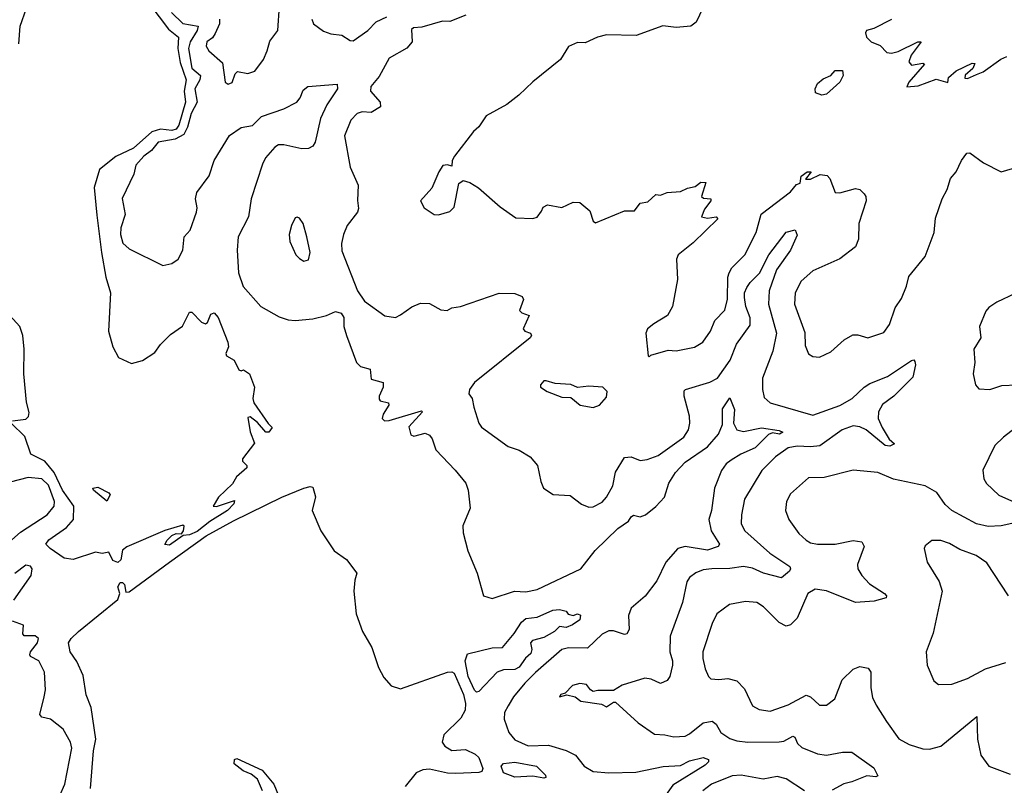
# Model space of a CAD drawing. Extents: x 2057697 to 2160550, y 827490 to 1016834.
# Tile 303 of 509: x 2128617 to 2133009, y 929460 to 932873. Entities that reach past the tile are written whole.
import ezdxf

# ---------------------------------------------------------------- set-up
doc = ezdxf.new("R2010")
doc.units = 0

msp = doc.modelspace()

# ---------------------------------------------------------------- linework, layer by layer
at = {"layer": '0CON20XD'}
for points in [[(2129155, 932996.7), (2129281.1, 932831.1), (2129325.2, 932795), (2129322.3, 932745), (2129333, 932683), (2129360, 932605), (2129350.4, 932555), (2129357.1, 932505), (2129327.1, 932402.9), (2129315, 932385.1), (2129295, 932379.3), (2129244.4, 932385.6), (2129206.9, 932373.1), (2129125, 932300.6), (2129045, 932262.8), (2128973.1, 932205), (2128949.7, 932125), (2128961.5, 932001.5), (2128981.5, 931835), (2129001.3, 931725), (2129021.2, 931655), (2129013.1, 931485), (2129032.5, 931415), (2129057.8, 931367.8), (2129115, 931340), (2129165, 931354.2), (2129220.3, 931389.7), (2129245, 931425.7), (2129289.6, 931470.4), (2129342.9, 931507.1), (2129375, 931570), (2129385, 931570), (2129427.5, 931525), (2129445, 931517.5), (2129455, 931522.5), (2129469.5, 931560.5), (2129485, 931565.8), (2129501.5, 931545), (2129544.7, 931435), (2129548.5, 931415), (2129536, 931385), (2129538.8, 931375), (2129573.8, 931355), (2129595, 931312.5), (2129605, 931307.5), (2129615, 931312.5), (2129642.5, 931295), (2129663.8, 931235), (2129657.5, 931185), (2129660.8, 931165), (2129725, 931072.5), (2129743.3, 931055), (2129728.8, 931035), (2129715, 931034.6), (2129678.1, 931078.1), (2129645, 931102.5), (2129635, 931100), (2129644.5, 931035.5), (2129664.1, 930985), (2129610, 930915), (2129610, 930905), (2129630, 930885), (2129630, 930875), (2129584.2, 930835.8), (2129566.4, 930803.6), (2129503.3, 930745), (2129480, 930705), (2129495, 930703.3), (2129575, 930730), (2129572.5, 930715), (2129543.3, 930685), (2129464.3, 930635.7), (2129408.5, 930591.5), (2129375, 930576.2), (2129346.7, 930573.3), (2129285, 930531.2), (2129263.8, 930533.8), (2129275, 930552.5), (2129295, 930573.3), (2129315, 930582.5), (2129338.3, 930581.7), (2129347.5, 930595), (2129350, 930615), (2129345, 930620), (2129265, 930596), (2129095, 930523.6), (2129075, 930508.9), (2129068.6, 930465), (2129055, 930453.5)], [(2128612.5, 932765), (2128618.6, 932845), (2128647.5, 932925)], [(2129508, 932875), (2129507.8, 932855), (2129488.8, 932811.2), (2129477.6, 932792.4), (2129451.9, 932775), (2129448.2, 932755), (2129460, 932735), (2129521.1, 932681.1), (2129534.1, 932594.1), (2129546.4, 932586.4), (2129565, 932593.3), (2129578.6, 932631.4), (2129588, 932642), (2129635, 932633.3), (2129665, 932644.3), (2129705, 932696), (2129720, 932735), (2129732.1, 932777.9), (2129767.8, 932825), (2129776.1, 932935)], [(2131663.8, 932925), (2131635, 932862.5), (2131610, 932845), (2131545, 932838.8), (2131485, 932846.2), (2131367.4, 932802.6), (2131234.7, 932805.3), (2131194.5, 932795.5), (2131139.3, 932769.3), (2131105, 932771.2), (2131065, 932754.2), (2131029.2, 932695), (2130905, 932595.7), (2130842.9, 932537.1), (2130789.2, 932495), (2130696.9, 932445), (2130665.2, 932394.8), (2130640.6, 932375), (2130556.2, 932265), (2130546.2, 932245), (2130545, 932220), (2130525, 932226.7), (2130505, 932222.5), (2130486.7, 932195), (2130455, 932122.5), (2130404.3, 932065.7), (2130420.6, 932035), (2130465, 932004.3), (2130485, 932002.5), (2130535, 932018), (2130555, 932037.5), (2130576.4, 932143.6), (2130595, 932156.2), (2130625, 932148), (2130664.1, 932124.1), (2130759.5, 932039.5), (2130830.5, 931990.5), (2130905, 931986.7), (2130925, 931993.3), (2130945, 932020), (2130952.3, 932037.7), (2130971.7, 932048.3), (2131035, 932035.6), (2131085, 932059.2), (2131115, 932058), (2131160.5, 932020.5), (2131174.7, 931974.7), (2131185, 931968.2), (2131315, 932020.7), (2131358.9, 932021.1), (2131385, 932055.8), (2131418.6, 932061.4), (2131455, 932093.5), (2131475, 932090.6), (2131505, 932103.3), (2131565, 932106.9), (2131595, 932122.5), (2131630.5, 932129.5), (2131655, 932148.6), (2131678, 932148), (2131657.5, 932085), (2131667, 932077), (2131700, 932075), (2131700, 932065), (2131671.3, 932028.7), (2131657.5, 931995), (2131685, 931988), (2131723.6, 931993.6), (2131731.2, 931985), (2131621.5, 931878.5), (2131554.4, 931825), (2131546, 931805), (2131551.5, 931715), (2131529.1, 931595), (2131506.1, 931553.9), (2131445, 931516.7), (2131417.5, 931495), (2131410, 931475), (2131420, 931375), (2131425, 931370), (2131432.5, 931377.5), (2131510, 931400), (2131545, 931397.5), (2131626.9, 931413.1), (2131664.3, 931435), (2131698.9, 931485), (2131717.9, 931532.1), (2131761.8, 931578.2), (2131773.5, 931626.5), (2131775.8, 931725), (2131781.1, 931745), (2131793.6, 931766.4), (2131850.8, 931825), (2131902, 931925), (2131924, 932006), (2132055.6, 932105), (2132081.7, 932138.3), (2132097.5, 932145), (2132103.3, 932175), (2132130, 932195), (2132147.5, 932195), (2132122.5, 932162.5), (2132145, 932162.9), (2132187, 932183), (2132218.7, 932178.7), (2132230.4, 932165), (2132255, 932102.5), (2132275, 932100.6), (2132345, 932120.9), (2132365, 932115.6), (2132383, 932097), (2132390.6, 932085), (2132392.2, 932065), (2132360.4, 931965), (2132358.5, 931895), (2132345, 931860.8), (2132275, 931806.4), (2132155, 931753.3), (2132101.9, 931708.1), (2132076.2, 931655), (2132072.7, 931605), (2132118.3, 931478.3), (2132120.7, 931420.7), (2132135, 931383.8), (2132155, 931372), (2132185, 931368), (2132235, 931392), (2132295, 931445.7), (2132332.4, 931467.6), (2132355, 931468.9), (2132400, 931455), (2132471.1, 931478.9), (2132496.2, 931515), (2132521.7, 931588.3), (2132550.3, 931629.7), (2132573.1, 931685), (2132582.2, 931727.8), (2132655, 931817.8), (2132674.3, 931865.7), (2132695.3, 931925), (2132701.9, 931988.1), (2132731.1, 932075), (2132754.4, 932115.6), (2132768.8, 932165), (2132793.8, 932195), (2132817.5, 932245), (2132842.1, 932277.9), (2132855, 932280), (2132916, 932235), (2132995, 932194.5), (2133045, 932209.6)], [(2129294, 932905), (2129345, 932856.1), (2129412.7, 932845), (2129407.9, 932825), (2129376.7, 932775), (2129369.9, 932745), (2129385, 932656.9), (2129423.9, 932623.9), (2129420.6, 932605), (2129397.4, 932565), (2129408.3, 932505), (2129381.2, 932455), (2129366.1, 932393.9), (2129348.6, 932361.4), (2129310, 932340), (2129235, 932327.3), (2129205, 932290.3), (2129170, 932265), (2129134.5, 932225), (2129125.6, 932185), (2129074.1, 932075.9), (2129087.1, 932005), (2129068.4, 931945), (2129065.9, 931915), (2129077.4, 931877.4), (2129105, 931851.1), (2129255, 931778), (2129295, 931785.6), (2129324.3, 931805), (2129344.4, 931845), (2129348.2, 931875), (2129350.6, 931905), (2129377.7, 931935), (2129405.5, 932015), (2129407.9, 932035), (2129400.5, 932075), (2129407.4, 932102.6), (2129462.4, 932177.6), (2129484.8, 932245.2), (2129553.1, 932356.9), (2129605, 932392.4), (2129655, 932401.9), (2129695, 932441.5), (2129794.8, 932475.2), (2129853.1, 932505), (2129868.5, 932525), (2129881.3, 932558.7), (2129902.5, 932575), (2130032.5, 932585), (2130034, 932565), (2129986.5, 932493.5), (2129958, 932432), (2129935, 932327.5), (2129925, 932308.8), (2129905, 932299.2), (2129875, 932298.1), (2129795, 932315.7), (2129770.8, 932315), (2129754.8, 932305.2), (2129713.3, 932256.7), (2129700.6, 932229.4), (2129649.2, 932075), (2129637.7, 931995), (2129591.4, 931905), (2129586.4, 931845), (2129593.3, 931745), (2129613.4, 931683.4), (2129692, 931595), (2129775, 931548.2), (2129815, 931534.5), (2129845, 931531.8), (2129925, 931539.5), (2129986, 931554), (2130025, 931572.7), (2130051.4, 931565), (2130063.3, 931545), (2130062.9, 931505), (2130074.2, 931465), (2130118.8, 931345), (2130137.3, 931327.3), (2130180, 931315), (2130185, 931270), (2130237.5, 931255), (2130238, 931235), (2130220, 931195), (2130220.7, 931180.7), (2130225, 931173.3), (2130262.5, 931165), (2130263.8, 931155), (2130238, 931115), (2130233.8, 931095), (2130244.2, 931084.2), (2130265, 931086), (2130409.5, 931129.5), (2130413.3, 931125), (2130352.4, 931057.6), (2130362, 931022), (2130375, 931015.8), (2130425, 931030.4), (2130445, 931021.4), (2130456.7, 931005), (2130473.1, 930955), (2130560, 930865), (2130606.9, 930806.9), (2130616.9, 930775), (2130625.8, 930695), (2130593.2, 930616.8), (2130595.7, 930585.7), (2130615.7, 930505), (2130657.8, 930405), (2130685, 930304), (2130725, 930292.5), (2130824.7, 930325.3), (2130875, 930322.7), (2130925, 930333.1), (2131119.2, 930425), (2131183.3, 930506.7), (2131285, 930604.5), (2131331.9, 930638.1), (2131345, 930656.7), (2131355, 930663.5), (2131385, 930656.7), (2131408, 930665), (2131455, 930703.6), (2131492.7, 930745), (2131512.6, 930807.4), (2131542.1, 930855), (2131585, 930900.9), (2131685, 930969.6), (2131734.6, 931025), (2131751.5, 931068.5), (2131752, 931138), (2131785, 931186.7), (2131804.7, 931135), (2131801.2, 931075), (2131815.8, 931045), (2131845, 931036.8), (2131925, 931053.3), (2132005, 931042.2), (2132020.6, 931035), (2132006.7, 931025), (2131975, 931030.6), (2131956.3, 931023.7), (2131897.5, 930965), (2131833.2, 930936.8), (2131789.9, 930910.1), (2131767.6, 930892.4), (2131747, 930863), (2131715.9, 930785), (2131702.3, 930685), (2131691.1, 930645), (2131701.8, 930595), (2131738.6, 930535), (2131731.9, 930525), (2131685, 930508.4), (2131585, 930524.2), (2131552.9, 930515), (2131498.8, 930455), (2131459.2, 930370.8), (2131407.5, 930302.5), (2131345, 930250), (2131333, 930217), (2131335.3, 930154.7), (2131325, 930135.6), (2131315, 930132.9), (2131265, 930148.5), (2131245, 930148.2), (2131215, 930133.6), (2131149.4, 930070.6), (2131065, 930072.5), (2131035, 930064.7), (2130916.9, 929963.1), (2130870, 929915), (2130820, 929855), (2130795.4, 929814.6), (2130779.4, 929785), (2130778.1, 929755), (2130798.9, 929695), (2130825, 929663.3), (2130885, 929636.2), (2130975, 929638.8), (2131054.7, 929614.7), (2131095.8, 929595), (2131134.4, 929545), (2131175, 929521.1), (2131245, 929515.3), (2131365, 929517.8), (2131486.5, 929543.5), (2131565, 929548.9), (2131605, 929568.4), (2131665, 929584.5), (2131688.9, 929575), (2131688.9, 929565), (2131675, 929550), (2131530, 929460), (2131501.2, 929418.8)], [(2129919.6, 932875), (2129927.5, 932855), (2129972.6, 932822.6), (2130005, 932810.6), (2130054.1, 932804.1), (2130090.6, 932780.6), (2130105, 932778.6), (2130170, 932825), (2130206.3, 932863.7), (2130254.7, 932885.3)], [(2130606.2, 932893.8), (2130535.6, 932864.4), (2130502.9, 932867.1), (2130410, 932840), (2130373.3, 932836.7), (2130365, 932830), (2130367.5, 932775), (2130343.6, 932746.4), (2130265, 932701.2), (2130220, 932620), (2130183.6, 932575), (2130181.8, 932555), (2130224.4, 932505), (2130226, 932484), (2130185, 932459.4), (2130145, 932462.9), (2130122, 932455), (2130094.4, 932425), (2130065.5, 932355), (2130090.8, 932215), (2130126.7, 932135), (2130123.5, 932066.5), (2130128, 932032), (2130123.3, 932015), (2130077.9, 931955), (2130061.2, 931915), (2130051.6, 931875), (2130053.2, 931843.2), (2130124.1, 931665), (2130155, 931618.2), (2130245, 931552.3), (2130293.8, 931546.2), (2130315, 931557.5), (2130366.4, 931593.6), (2130405, 931608.8), (2130445, 931608), (2130495, 931579.4), (2130524, 931576), (2130545, 931588.8), (2130582.5, 931595), (2130755, 931653.3), (2130825, 931652.9), (2130858.6, 931638.6), (2130864, 931625), (2130847, 931577), (2130856.2, 931566.2), (2130890, 931555), (2130863.3, 931495), (2130870, 931485), (2130896, 931476), (2130899.2, 931465), (2130894.2, 931455), (2130646.1, 931255), (2130623.8, 931225), (2130620, 931205), (2130635.7, 931185), (2130642.9, 931145), (2130665.6, 931075), (2130677.2, 931057.2), (2130795, 930970.6), (2130844.5, 930954.5), (2130893.9, 930923.9), (2130926.4, 930885), (2130940.8, 930815), (2130953.8, 930785), (2130996, 930756), (2131072.4, 930752.4), (2131122.7, 930712.7), (2131155, 930700.6), (2131175, 930701.1), (2131215, 930722.5), (2131234.6, 930745), (2131263.1, 930795), (2131274.6, 930855.4), (2131315, 930921.2), (2131345, 930924.2), (2131385, 930907.5), (2131415, 930911.9), (2131465, 930930.6), (2131578.6, 931011.4), (2131599.6, 931045), (2131605.5, 931075), (2131603.9, 931105), (2131580.6, 931195), (2131581.1, 931218.9), (2131586.2, 931225), (2131695, 931257.2), (2131728.8, 931275), (2131785.3, 931355), (2131813.9, 931426.1), (2131875, 931510.8), (2131875.4, 931544.6), (2131856.1, 931595), (2131850.5, 931635), (2131850.6, 931655), (2131860.4, 931679.6), (2131875, 931701.8), (2131917.3, 931742.7), (2131957.9, 931825), (2132035, 931926), (2132075.8, 931935.8), (2132085, 931912.5), (2132055, 931846.2), (2131992.5, 931757.5), (2131960, 931665), (2131957, 931605), (2131992.5, 931475), (2131975.8, 931395), (2131930.6, 931275), (2131930.8, 931225), (2131938.2, 931188.2), (2131965, 931164.5), (2132155, 931109.7), (2132275, 931152.7), (2132329.4, 931185), (2132384.3, 931235), (2132409.1, 931250.9), (2132487.3, 931282.7), (2132595, 931354), (2132605, 931356.7), (2132609.7, 931349.7), (2132612.5, 931335), (2132600.1, 931279.9), (2132515.6, 931195), (2132465, 931157.1), (2132447.8, 931125), (2132445.6, 931095), (2132464.6, 931055), (2132495, 931003.3), (2132518.3, 930981.7), (2132498.1, 930971.9), (2132476.7, 930975), (2132393.1, 931045), (2132365, 931057.8), (2132335, 931061.8), (2132285.5, 931045), (2132186.4, 930973.6), (2132145, 930968.4), (2132085, 930972.2), (2132045, 930963.8), (2131987.7, 930925), (2131927.3, 930862.7), (2131849.2, 930735), (2131836.2, 930665), (2131834.6, 930625), (2131851.8, 930595), (2131963.1, 930495), (2132052, 930435), (2132055.8, 930425), (2132050.8, 930415), (2132015, 930384.2), (2131935, 930405.7), (2131885, 930427.9), (2131845, 930435.8), (2131785, 930426.8), (2131704.3, 930425.7), (2131665, 930420), (2131632.5, 930407.5), (2131604.2, 930385.8), (2131593.3, 930366.7), (2131573.4, 930275), (2131518.1, 930125), (2131516.2, 930055), (2131528.4, 930015), (2131528.4, 929995), (2131516.9, 929945), (2131505, 929926.9), (2131475, 929914.4), (2131433.8, 929933.8), (2131405, 929938.2), (2131304.3, 929905.7), (2131265, 929882.5), (2131195, 929883.3), (2131175, 929877.5), (2131163.3, 929885), (2131145, 929910), (2131115, 929913.3), (2131082.5, 929905), (2131050, 929870), (2131030, 929865), (2131024, 929854), (2131057, 929863), (2131093.9, 929853.9), (2131120, 929835), (2131211.9, 929821.9), (2131235, 929810), (2131265, 929830), (2131275, 929830), (2131375, 929738.8), (2131448.3, 929688.3), (2131495, 929685.5), (2131535, 929675.5), (2131585, 929679.6), (2131605, 929688.8), (2131665, 929738.2), (2131705, 929746.4), (2131723, 929733), (2131744.8, 929694.8), (2131785, 929668.7), (2131815, 929658.9), (2131865, 929651.6), (2132005, 929653.2), (2132025, 929657.1), (2132065, 929679.1), (2132074.6, 929674.6), (2132086.9, 929646.9), (2132105, 929628.9), (2132175, 929600.4), (2132215, 929593.8), (2132287.6, 929607.6), (2132328.3, 929608.3), (2132427.2, 929537.2), (2132445, 929502.5), (2132435, 929498.1), (2132395, 929502.8), (2132329.2, 929475), (2132293.3, 929466.7), (2132241.5, 929438.5)], [(2132505, 932874), (2132426.6, 932833.4), (2132394.3, 932825), (2132389.4, 932815), (2132393.8, 932795), (2132415, 932774.5), (2132455, 932758), (2132485, 932727.5), (2132505, 932723.5), (2132535, 932731.1), (2132622.5, 932775), (2132637.5, 932775), (2132593.3, 932715), (2132582.5, 932685), (2132595, 932670), (2132645, 932678.8), (2132652.5, 932675), (2132583.3, 932595), (2132573.9, 932573.9), (2132625, 932578), (2132705, 932608.6), (2132756.2, 932593.8), (2132760, 932615), (2132794, 932645), (2132865, 932680), (2132877.5, 932677.5), (2132868.8, 932655), (2132834.2, 932625.8), (2132832.5, 932612.5), (2132845, 932611.2), (2132885, 932628.6), (2132915, 932640.5), (2132993.3, 932696.7), (2133020.7, 932709.3)], [(2132195, 932537.3), (2132166.9, 932546.9), (2132165.5, 932565), (2132175, 932589.1), (2132200.5, 932609.5), (2132235.3, 932624.7), (2132255, 932646.9), (2132286.9, 932646.9), (2132290.5, 932625), (2132274.6, 932595), (2132215, 932541), (2132195, 932537.3)], [(2129885, 931796.2), (2129905, 931803.3), (2129912.5, 931835), (2129897.5, 931905), (2129880.8, 931965), (2129865, 931988.8), (2129855, 931993.3), (2129845, 931990), (2129829.2, 931955), (2129819.2, 931915), (2129822.5, 931885), (2129848.8, 931825), (2129865, 931808.8), (2129885, 931796.2)], [(2133057.1, 931652.9), (2132975, 931613.3), (2132939.5, 931590.5), (2132926.2, 931573.8), (2132898.5, 931505), (2132904.4, 931455), (2132873.3, 931405), (2132877.1, 931345), (2132869.2, 931295), (2132880, 931245), (2132895, 931227.5), (2132944.2, 931224.2), (2132998, 931242), (2133065, 931245.8)], [(2128584.8, 931085.2), (2128645, 931092), (2128655.9, 931104.1), (2128658.6, 931121.4), (2128647.7, 931167.7), (2128635.4, 931295), (2128636.7, 931405), (2128630.8, 931465), (2128617.9, 931505), (2128572.2, 931555)], [(2131175, 931144.3), (2131202.5, 931155), (2131235, 931190), (2131237.5, 931215), (2131217.5, 931235), (2131155, 931239.4), (2131105, 931234), (2131075, 931247.5), (2131005, 931251.2), (2130965, 931262.5), (2130955, 931262.5), (2130940, 931245), (2130940, 931235), (2130970, 931215), (2131035, 931190), (2131075, 931188.8), (2131117.5, 931155), (2131175, 931144.3)], [(2133195, 931159.6), (2133005, 931012.3), (2132965.8, 930974.2), (2132913.6, 930865), (2132916.7, 930826.7), (2132930, 930805), (2132983.9, 930753.9), (2133094.3, 930705)], [(2129055, 930453.5), (2129032.3, 930462.3), (2129015, 930500), (2128985, 930493.8), (2128955, 930498.9), (2128855, 930467.1), (2128815, 930473.1), (2128752.9, 930515), (2128733.8, 930535), (2128746.7, 930555), (2128825, 930609.2), (2128856.6, 930645), (2128857.9, 930705), (2128807.1, 930775), (2128770.1, 930855), (2128728.3, 930905), (2128666.1, 930936.1), (2128639.8, 931015), (2128578.7, 931075)], [(2133055, 930630.6), (2132995, 930616.2), (2132936.1, 930613.9), (2132885, 930625.5), (2132775, 930685.4), (2132745, 930711.8), (2132707.1, 930765), (2132655, 930794.7), (2132513.8, 930825), (2132444, 930854), (2132335, 930864.6), (2132205, 930831.5), (2132135, 930830), (2132055, 930759.2), (2132037.8, 930725), (2132033.3, 930685), (2132047.1, 930645), (2132092.3, 930582.3), (2132125, 930552.2), (2132145, 930540.8), (2132175, 930535.4), (2132255, 930534.6), (2132335, 930551.1), (2132373.8, 930545), (2132384.3, 930525), (2132354.6, 930445), (2132355.5, 930425), (2132373.5, 930395), (2132407.5, 930357.5), (2132474, 930315), (2132483.3, 930305), (2132482.5, 930295), (2132428.5, 930281.5), (2132345, 930275.4), (2132215, 930326.6), (2132165, 930333.9), (2132132.7, 930315), (2132085.2, 930204.8), (2132055, 930175.5), (2132035, 930169.5), (2132005, 930185.5), (2131935, 930255.6), (2131905.4, 930275.4), (2131855, 930280), (2131783.4, 930266.6), (2131727.1, 930225), (2131705, 930181.2), (2131663.5, 930055), (2131663.6, 930025), (2131675, 929978.8), (2131689.4, 929945), (2131700, 929935), (2131735, 929931.5), (2131776.2, 929936.2), (2131815, 929925.6), (2131849.3, 929889.3), (2131885, 929814.2), (2131915, 929798.5), (2131965, 929790.4), (2132045, 929818.2), (2132125, 929862.3), (2132145, 929853.6), (2132185, 929817.5), (2132215, 929817.5), (2132252.5, 929845), (2132285, 929930), (2132335, 929978), (2132365, 929989.2), (2132401.7, 929981.7), (2132413.6, 929963.6), (2132413.5, 929895), (2132421.2, 929851.2), (2132436.5, 929816.5), (2132483.1, 929745), (2132537.6, 929667.6), (2132585, 929642.2), (2132645, 929622.5), (2132675, 929620.5), (2132725, 929634.4), (2132886.2, 929766.2), (2132888.6, 929665), (2132903.3, 929595), (2132940, 929545), (2133035, 929509.2)], [(2128581.9, 930555), (2128621.2, 930588.8), (2128739.1, 930665), (2128770.4, 930705), (2128772.7, 930725), (2128745, 930798.5), (2128715, 930826.4), (2128655, 930832.2), (2128575, 930810.8)], [(2128932.3, 929445), (2128946, 929614), (2128955.8, 929665), (2128935, 929806.7), (2128913.2, 929863.2), (2128899.9, 929949.9), (2128871.9, 930011.9), (2128842.5, 930055), (2128834.8, 930095), (2128845.9, 930115), (2128879, 930145), (2129055, 930289), (2129063.1, 930315), (2129054.9, 930345.1), (2129065, 930364.2), (2129075, 930364.4), (2129085.1, 930355.1), (2129090.7, 930320.7), (2129105, 930322), (2129285.7, 930454.3), (2129448.3, 930571.7), (2129571.1, 930638.9), (2129785.8, 930745), (2129883.8, 930785), (2129912.3, 930792.3), (2129925, 930788.8), (2129935.8, 930745.8), (2129921.1, 930685), (2129960, 930595), (2130020, 930505), (2130075, 930466.7), (2130120, 930405), (2130111.2, 930375), (2130107.5, 930325), (2130118.1, 930225), (2130146.7, 930145), (2130188.1, 930075), (2130217.8, 929985), (2130240.8, 929940.8), (2130273.1, 929903.1), (2130315, 929890.5), (2130525, 929964.7), (2130545, 929966.1), (2130555, 929959.2), (2130597, 929865), (2130605.8, 929825), (2130603.5, 929795), (2130585, 929758.9), (2130509.1, 929685), (2130502, 929652), (2130512.9, 929635), (2130544.8, 929614.8), (2130605, 929618.9), (2130649, 929599), (2130665, 929584.5), (2130683.1, 929535), (2130678.4, 929521.6), (2130665, 929516.4), (2130562.6, 929512.6), (2130525, 929514.2), (2130445, 929531.2), (2130415, 929529.5), (2130385.2, 929514.8), (2130335.7, 929455)], [(2129005, 930726.7), (2128946.7, 930775), (2128942.5, 930785), (2128965, 930789.2), (2129013.8, 930763.8), (2129020, 930755), (2129005, 930726.7)], [(2133028.1, 930305), (2132931.1, 930451.1), (2132882.5, 930485), (2132810.6, 930510.6), (2132765, 930538.6), (2132725, 930552), (2132685, 930551.2), (2132655, 930527.5), (2132652, 930515), (2132664, 930455), (2132718.9, 930368.9), (2132732.2, 930325), (2132692, 930138), (2132660.8, 930055), (2132664.2, 929995), (2132693.8, 929925), (2132715, 929908.8), (2132775, 929910.8), (2132845, 929936.4), (2132925, 929978.8), (2133015, 930007.9)], [(2128590.9, 930285), (2128668.7, 930395), (2128671.9, 930425), (2128665, 930437.5), (2128645, 930441.2), (2128595, 930403.8)], [(2130655, 929875.5), (2130645, 929884.4), (2130616.6, 929945), (2130603.7, 930015), (2130614.3, 930045.7), (2130725, 930072.5), (2130771.1, 930075), (2130822.9, 930137.1), (2130855, 930187.5), (2130875, 930203.6), (2130925, 930209.2), (2130995, 930240), (2131025, 930243.8), (2131055, 930236.7), (2131063.6, 930223.6), (2131085, 930216.2), (2131105, 930224), (2131118.3, 930218.3), (2131115, 930198), (2131082.5, 930175), (2131055, 930164.1), (2131025, 930167.5), (2131001.8, 930145), (2130955, 930118.5), (2130904, 930105), (2130895.6, 930095), (2130901.8, 930065), (2130897.1, 930047.1), (2130873.6, 930026.4), (2130845, 929987.1), (2130825, 929976.1), (2130775.2, 929974.8), (2130746, 929964), (2130665, 929877.9), (2130655, 929875.5)], [(2128795.4, 929415), (2128818.9, 929465), (2128850, 929625), (2128842.9, 929652.9), (2128810.5, 929710.5), (2128755, 929754.2), (2128715, 929763.1), (2128706, 929775), (2128726.4, 929853.6), (2128731.5, 929885), (2128726.9, 929965), (2128702.2, 930015), (2128664.5, 930034.5), (2128662.1, 930042.1), (2128664.7, 930055.3), (2128695.6, 930095), (2128701.2, 930115), (2128685.6, 930125.6), (2128636.2, 930126.2), (2128631.2, 930135), (2128633.6, 930173.6), (2128585, 930191.2)], [(2129699.4, 929435), (2129677.6, 929487.6), (2129648.9, 929508.9), (2129614.1, 929524.1), (2129573.6, 929555), (2129574.7, 929575), (2129585, 929579.5), (2129697.7, 929527.7), (2129750, 929465), (2129771.2, 929415)], [(2130955, 929491.4), (2130905, 929500), (2130825, 929496.2), (2130775, 929515.5), (2130764.4, 929545.6), (2130775, 929557.6), (2130825, 929563.1), (2130922.5, 929545), (2130962.5, 929505), (2130963.3, 929495), (2130955, 929491.4)], [(2132117.3, 929435), (2132035, 929488.2), (2131995, 929499.6), (2131932.6, 929487.4), (2131835, 929504.8), (2131795, 929502.1), (2131702.1, 929465), (2131663.3, 929435)]]:
    msp.add_lwpolyline(points, dxfattribs=at)

doc.saveas('drawing.dxf')
